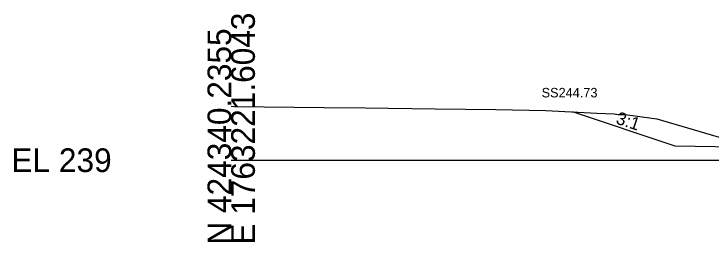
# Model space of a CAD drawing. Extents: x -26 to 3203, y -11010 to 4024.
# Drawn here: x 1974.3 to 2056.7, y -3509.7 to -3482.7 of the extents above; entities that cross this region are included whole.
import ezdxf

# ---------------------------------------------------------------- set-up
doc = ezdxf.new("R2010")
doc.units = 0
for name, color, linetype in [('Default', 7, 'Continuous'), ('Exist Cross Section Cell', 7, 'Continuous'), ('Exist XS Ground Line', 7, 'Continuous'), ('Prop CMT Slope Grass', 7, 'Continuous'), ('Prop XS Side Slope Text', 7, 'Continuous'), ('Prop XS SS Elevation Text', 7, 'Continuous'), ('Scratch_Level_0', 7, 'Continuous')]:
    doc.layers.add(name, color=color, linetype=linetype)

msp = doc.modelspace()

# ---------------------------------------------------------------- linework, layer by layer
at = {"layer": 'Exist Cross Section Cell'}
msp.add_line((2000, -3500), (2100, -3500), dxfattribs=at)
at = {"layer": 'Exist XS Ground Line'}
msp.add_lwpolyline([(2000, -3493.619), (2000.364, -3493.625), (2011.003, -3493.776), (2015.835, -3493.799), (2024.109, -3493.925), (2031.305, -3494), (2037.215, -3494.095), (2043.224, -3494.436), (2045.293, -3494.503), (2045.475, -3494.532), (2045.548, -3494.549), (2045.754, -3494.574), (2046.573, -3494.573), (2050.321, -3495.091), (2054.623, -3496.369), (2059.707, -3497.877)], dxfattribs=at)
msp.add_lwpolyline([(2000, -3493.619), (2000.364, -3493.625), (2011.003, -3493.776), (2015.835, -3493.799), (2024.109, -3493.925), (2031.305, -3494), (2037.215, -3494.095), (2043.224, -3494.436), (2045.293, -3494.503), (2045.475, -3494.532), (2045.548, -3494.549), (2045.754, -3494.574), (2046.573, -3494.573), (2050.321, -3495.091), (2054.623, -3496.369), (2059.707, -3497.877)], dxfattribs=at)
msp.add_lwpolyline([(2000, -3493.619), (2000.364, -3493.625), (2011.003, -3493.776), (2015.835, -3493.799), (2024.109, -3493.925), (2031.305, -3494), (2037.215, -3494.095), (2043.224, -3494.436), (2045.293, -3494.503), (2045.475, -3494.532), (2045.548, -3494.549), (2045.754, -3494.574), (2046.573, -3494.573), (2050.321, -3495.091), (2054.623, -3496.369), (2059.707, -3497.877)], dxfattribs=at)
msp.add_lwpolyline([(2000, -3493.619), (2000.364, -3493.625), (2011.003, -3493.776), (2015.835, -3493.799), (2024.109, -3493.925), (2031.305, -3494), (2037.215, -3494.095), (2043.224, -3494.436), (2045.293, -3494.503), (2045.475, -3494.532), (2045.548, -3494.549), (2045.754, -3494.574), (2046.573, -3494.573), (2050.321, -3495.091), (2054.623, -3496.369), (2059.707, -3497.877)], dxfattribs=at)
msp.add_lwpolyline([(2000, -3493.619), (2000.364, -3493.625), (2011.003, -3493.776), (2015.835, -3493.799), (2024.109, -3493.925), (2031.305, -3494), (2037.215, -3494.095), (2043.224, -3494.436), (2045.293, -3494.503), (2045.475, -3494.532), (2045.548, -3494.549), (2045.754, -3494.574), (2046.573, -3494.573), (2050.321, -3495.091), (2054.623, -3496.369), (2059.707, -3497.877)], dxfattribs=at)
at = {"layer": 'Prop CMT Slope Grass'}
msp.add_lwpolyline([(2061.999, -3498.509), (2052.499, -3498.319), (2040.362, -3494.274)], dxfattribs=at)

# ---------------------------------------------------------------- texts
at = {"layer": 'Default'}
msp.add_text('-', height=0.0001, dxfattribs=at).set_placement((2000, -3500))
at = {"layer": 'Exist Cross Section Cell'}
for s, p in [('E 1763221.6043', (2002.8, -3510)), ('N 424340.2355', (2000, -3510))]:
    msp.add_text(s, height=2.8, rotation=90, dxfattribs=at).set_placement(p)
msp.add_text('EL 239', height=2.8, dxfattribs=at).set_placement((1974, -3501.4))
at = {"layer": 'Prop XS Side Slope Text'}
msp.add_text('3:1', height=1.5, rotation=341.56507, dxfattribs=at).set_placement((2045.397, -3495.636))
at = {"layer": 'Prop XS SS Elevation Text'}
msp.add_text('SS244.73', height=1.125, dxfattribs=at).set_placement((2036.707, -3492.565))
at = {"layer": 'Scratch_Level_0'}
for s, p in [('Exterior Boundary', (2040.203, -3494.284)), ('LT_Slope_Cut', (2040.258, -3494.284)), ('LT_CSLP_Pnt', (2052.401, -3498.329))]:
    msp.add_text(s, height=0.02, dxfattribs=at).set_placement(p)

doc.saveas('drawing.dxf')
